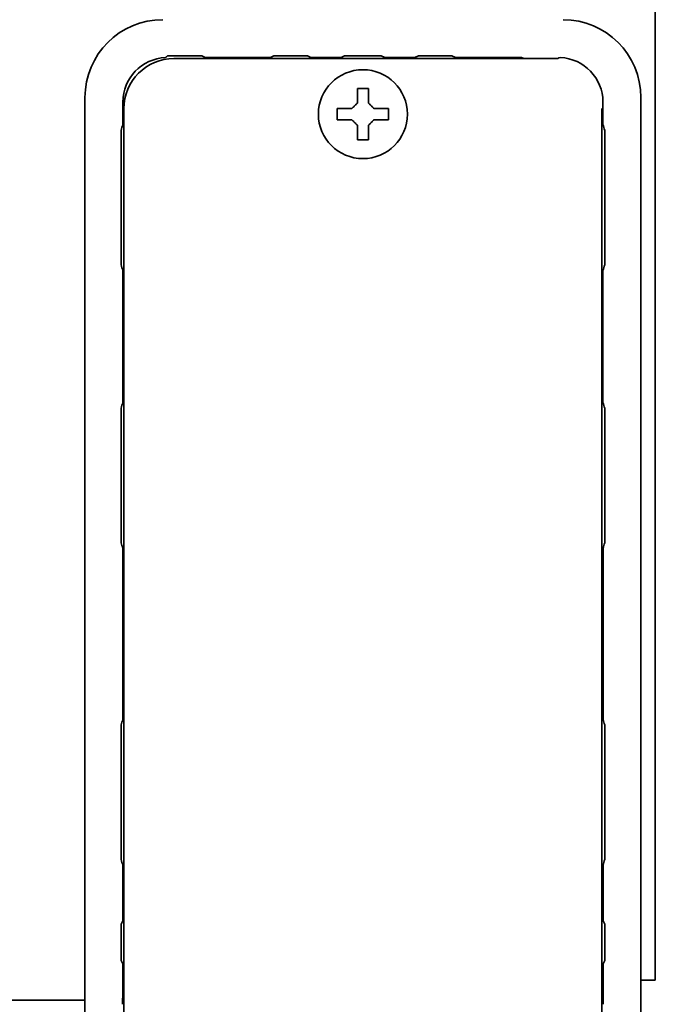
# Model space of a CAD drawing. Extents: x 3940905 to 4145695, y 925352 to 1109797.
# Tile 366 of 656: x 3983728 to 3983785, y 1101371 to 1101460. Entities that reach past the tile are written whole.
import ezdxf

# ---------------------------------------------------------------- set-up
doc = ezdxf.new("R2010")
doc.units = 0
doc.header["$LTSCALE"] = 750
doc.header["$MEASUREMENT"] = 0
doc.layers.add('CKD Equipments', color=252, linetype='CONTINUOUS', lineweight=0)

msp = doc.modelspace()

# ---------------------------------------------------------------- linework, layer by layer
at = {"layer": 'CKD Equipments', "color": 7, "linetype": 'Continuous', "lineweight": 35}
for p, q in [((3983785.207, 1102023.016, 1431.4), (3983785.207, 1101373.616, 1431.4)), ((3983741.907, 1101456.516, 1431.4), (3983776.431, 1101456.516, 1431.4)), ((3983742.262, 1101456.766, 1431.4), (3983743.553, 1101456.766, 1431.4)), ((3983744.713, 1101456.614, 1431.4), (3983744.416, 1101456.762, 1431.4)), ((3983750.602, 1101456.614, 1431.4), (3983744.713, 1101456.614, 1431.4)), ((3983750.899, 1101456.762, 1431.4), (3983750.602, 1101456.614, 1431.4)), ((3983751.762, 1101456.766, 1431.4), (3983753.053, 1101456.766, 1431.4)), ((3983754.222, 1101456.609, 1431.4), (3983753.916, 1101456.762, 1431.4)), ((3983756.943, 1101456.609, 1431.4), (3983754.222, 1101456.609, 1431.4)), ((3983757.25, 1101456.763, 1431.4), (3983756.943, 1101456.609, 1431.4)), ((3983757.941, 1101456.766, 1431.4), (3983759.873, 1101456.766, 1431.4)), ((3983760.872, 1101456.609, 1431.4), (3983760.564, 1101456.763, 1431.4)), ((3983763.593, 1101456.609, 1431.4), (3983760.872, 1101456.609, 1431.4)), ((3983763.899, 1101456.762, 1431.4), (3983763.593, 1101456.609, 1431.4)), ((3983764.762, 1101456.766, 1431.4), (3983766.053, 1101456.766, 1431.4)), ((3983767.222, 1101456.609, 1431.4), (3983766.916, 1101456.762, 1431.4)), ((3983773.093, 1101456.609, 1431.4), (3983767.222, 1101456.609, 1431.4)), ((3983733.907, 1101372.845, 1431.4), (3983733.907, 1101453.019, 1431.4)), ((3983737.314, 1101452.609, 1431.4), (3983737.314, 1101450.582, 1431.4)), ((3983780.5, 1101450.581, 1431.4), (3983780.5, 1101452.609, 1431.4)), ((3983783.907, 1101372.845, 1431.4), (3983783.907, 1101453.017, 1431.4)), ((3983737.407, 1101313.016, 1431.4), (3983737.407, 1101452.017, 1431.4)), ((3983756.607, 1101452.016, 1431.4), (3983756.607, 1101451.516, 1431.4)), ((3983761.207, 1101451.516, 1431.4), (3983761.207, 1101452.016, 1431.4)), ((3983780.407, 1101452.017, 1431.4), (3983780.407, 1101313.016, 1431.4)), ((3983756.607, 1101451.516, 1431.4), (3983756.607, 1101451.016, 1431.4)), ((3983761.207, 1101451.016, 1431.4), (3983761.207, 1101451.516, 1431.4)), ((3983737.157, 1101445.271, 1431.4), (3983737.157, 1101449.199, 1431.4)), ((3983780.657, 1101449.198, 1431.4), (3983780.657, 1101445.271, 1431.4)), ((3983737.157, 1101438.834, 1431.4), (3983737.157, 1101442.762, 1431.4)), ((3983780.657, 1101442.762, 1431.4), (3983780.657, 1101438.833, 1431.4)), ((3983737.314, 1101437.452, 1431.4), (3983737.314, 1101425.582, 1431.4)), ((3983780.5, 1101425.581, 1431.4), (3983780.5, 1101437.451, 1431.4)), ((3983737.157, 1101419.016, 1431.4), (3983737.157, 1101424.199, 1431.4)), ((3983780.657, 1101424.198, 1431.4), (3983780.657, 1101419.016, 1431.4)), ((3983737.157, 1101413.829, 1431.4), (3983737.157, 1101419.016, 1431.4)), ((3983780.657, 1101419.016, 1431.4), (3983780.657, 1101413.829, 1431.4)), ((3983737.31, 1101412.459, 1431.4), (3983737.31, 1101397.074, 1431.4)), ((3983780.505, 1101397.074, 1431.4), (3983780.505, 1101412.459, 1431.4)), ((3983737.157, 1101390.516, 1431.4), (3983737.157, 1101395.704, 1431.4)), ((3983780.657, 1101395.704, 1431.4), (3983780.657, 1101390.516, 1431.4)), ((3983737.157, 1101385.329, 1431.4), (3983737.157, 1101390.516, 1431.4)), ((3983780.657, 1101390.516, 1431.4), (3983780.657, 1101385.329, 1431.4)), ((3983737.31, 1101383.959, 1431.4), (3983737.31, 1101378.947, 1431.4)), ((3983780.505, 1101378.947, 1431.4), (3983780.505, 1101383.959, 1431.4)), ((3983737.31, 1101378.947, 1431.4), (3983737.162, 1101378.65, 1431.4)), ((3983780.653, 1101378.65, 1431.4), (3983780.505, 1101378.947, 1431.4)), ((3983737.157, 1101376.246, 1431.4), (3983737.157, 1101377.787, 1431.4)), ((3983780.657, 1101377.787, 1431.4), (3983780.657, 1101376.246, 1431.4)), ((3983737.162, 1101375.383, 1431.4), (3983737.31, 1101375.086, 1431.4)), ((3983780.505, 1101375.086, 1431.4), (3983780.653, 1101375.383, 1431.4)), ((3983733.907, 1101372.845, 1431.4), (3983733.907, 1101368.88, 1431.4)), ((3983785.207, 1101373.616, 1431.4), (3983783.907, 1101373.616, 1431.4)), ((3983783.907, 1101368.88, 1431.4), (3983783.907, 1101372.845, 1431.4)), ((3983036.407, 1101371.816, 1431.4), (3983733.899, 1101371.816, 1431.4))]:
    msp.add_line(p, q, dxfattribs=at)
msp.add_circle((3983758.907, 1101451.516, 1431.4), 4, dxfattribs=at)
at = {"layer": 'CKD Equipments', "color": 7, "linetype": 'Continuous', "lineweight": 35, "extrusion": (0, 0, -1)}
for centre, major_axis, ratio, start_param, end_param in [((3983740.91, 1101453.014, 1431.4), (-4.953, 4.953), 0.999391, 5.498168, 7.068203), ((3983776.905, 1101453.014, 1431.4), (4.953, 4.953), 0.999391, 5.498168, 7.068203), ((3983776.722, 1101456.109, 1431.4), (-0.447, 0.224), 0.99981, 0.487624, 0.991462), ((3983737.262, 1101375.33, 1431.4), (0, 5.5), 0.008727, 1.615202, 2.356194), ((3983780.553, 1101375.33, 1431.4), (0, 5.5), 0.008727, 3.926991, 4.667983)]:
    msp.add_ellipse(centre, major_axis=major_axis, ratio=ratio, start_param=start_param, end_param=end_param, dxfattribs=at)
at = {"layer": 'CKD Equipments', "color": 7, "linetype": 'Continuous', "lineweight": 35, "extrusion": (-5.91646e-31, -1.17146e-15, -1)}
msp.add_ellipse((3983741.315, 1101452.609, 1431.4), major_axis=(-2.829, 2.829), ratio=0.999924, start_param=5.497825, end_param=7.02768, dxfattribs=at)
at = {"layer": 'CKD Equipments', "color": 7, "linetype": 'Continuous', "lineweight": 35, "extrusion": (-8.87469e-31, -1.17146e-15, -1)}
msp.add_ellipse((3983741.908, 1101452.016, 1431.4), major_axis=(-3.183, 3.183), ratio=0.999695, start_param=5.497939, end_param=7.068431, dxfattribs=at)
at = {"layer": 'CKD Equipments', "color": 7, "linetype": 'Continuous', "lineweight": 35, "extrusion": (0, -1.17146e-15, -1)}
msp.add_ellipse((3983773.093, 1101456.109, 1431.4), major_axis=(-0.447, -0.224), ratio=0.99981, start_param=2.03449, end_param=2.653989, dxfattribs=at)
at = {"layer": 'CKD Equipments', "color": 7, "linetype": 'Continuous', "lineweight": 35, "extrusion": (1.18329e-30, -1.17146e-15, -1)}
msp.add_ellipse((3983776.5, 1101452.609, 1431.4), major_axis=(2.829, 2.829), ratio=0.999924, start_param=5.538691, end_param=7.068545, dxfattribs=at)
at = {"layer": 'CKD Equipments', "color": 7, "linetype": 'Continuous', "lineweight": 35}
for points in [[(3983741.151, 1101456.606, 1431.4), (3983741.161, 1101456.615, 1431.4), (3983741.181, 1101456.633, 1431.4), (3983741.211, 1101456.658, 1431.4), (3983741.231, 1101456.675, 1431.4), (3983741.241, 1101456.683, 1431.4)], [(3983741.241, 1101456.684, 1431.4), (3983741.274, 1101456.71, 1431.4), (3983741.306, 1101456.737, 1431.4), (3983741.339, 1101456.764, 1431.4)], [(3983741.241, 1101456.683, 1431.4), (3983741.241, 1101456.683, 1431.4), (3983741.241, 1101456.683, 1431.4), (3983741.241, 1101456.684, 1431.4)], [(3983742.009, 1101456.766, 1431.4), (3983741.786, 1101456.765, 1431.4), (3983741.562, 1101456.765, 1431.4), (3983741.339, 1101456.764, 1431.4)], [(3983742.012, 1101456.766, 1431.4), (3983742.011, 1101456.766, 1431.4), (3983742.01, 1101456.766, 1431.4), (3983742.009, 1101456.766, 1431.4)], [(3983759.407, 1101453.816, 1431.4), (3983759.241, 1101453.816, 1431.4), (3983758.907, 1101453.816, 1431.4), (3983758.574, 1101453.816, 1431.4), (3983758.407, 1101453.816, 1431.4)], [(3983759.407, 1101452.516, 1431.4), (3983759.407, 1101452.571, 1431.4), (3983759.407, 1101452.679, 1431.4), (3983759.407, 1101452.84, 1431.4), (3983759.407, 1101452.999, 1431.4), (3983759.407, 1101453.155, 1431.4), (3983759.407, 1101453.306, 1431.4), (3983759.407, 1101453.463, 1431.4), (3983759.407, 1101453.629, 1431.4), (3983759.407, 1101453.752, 1431.4), (3983759.407, 1101453.816, 1431.4)], [(3983757.907, 1101452.016, 1431.4), (3983757.853, 1101452.016, 1431.4), (3983757.745, 1101452.016, 1431.4), (3983757.583, 1101452.016, 1431.4), (3983757.425, 1101452.016, 1431.4), (3983757.269, 1101452.016, 1431.4), (3983757.117, 1101452.016, 1431.4), (3983756.961, 1101452.016, 1431.4), (3983756.795, 1101452.016, 1431.4), (3983756.671, 1101452.016, 1431.4), (3983756.607, 1101452.016, 1431.4)], [(3983758.407, 1101452.516, 1431.4), (3983758.381, 1101452.49, 1431.4), (3983758.33, 1101452.439, 1431.4), (3983758.256, 1101452.365, 1431.4), (3983758.185, 1101452.294, 1431.4), (3983758.115, 1101452.224, 1431.4), (3983758.045, 1101452.154, 1431.4), (3983757.976, 1101452.085, 1431.4), (3983757.93, 1101452.039, 1431.4), (3983757.907, 1101452.016, 1431.4)], [(3983759.907, 1101452.016, 1431.4), (3983759.884, 1101452.04, 1431.4), (3983759.836, 1101452.088, 1431.4), (3983759.765, 1101452.159, 1431.4), (3983759.693, 1101452.23, 1431.4), (3983759.622, 1101452.302, 1431.4), (3983759.55, 1101452.373, 1431.4), (3983759.479, 1101452.445, 1431.4), (3983759.431, 1101452.493, 1431.4), (3983759.407, 1101452.516, 1431.4)], [(3983757.907, 1101451.016, 1431.4), (3983757.931, 1101450.993, 1431.4), (3983757.979, 1101450.945, 1431.4), (3983758.05, 1101450.874, 1431.4), (3983758.121, 1101450.802, 1431.4), (3983758.193, 1101450.731, 1431.4), (3983758.264, 1101450.659, 1431.4), (3983758.336, 1101450.588, 1431.4), (3983758.384, 1101450.54, 1431.4), (3983758.407, 1101450.516, 1431.4)], [(3983759.407, 1101450.516, 1431.4), (3983759.433, 1101450.542, 1431.4), (3983759.485, 1101450.594, 1431.4), (3983759.558, 1101450.667, 1431.4), (3983759.63, 1101450.739, 1431.4), (3983759.7, 1101450.809, 1431.4), (3983759.77, 1101450.879, 1431.4), (3983759.838, 1101450.947, 1431.4), (3983759.884, 1101450.993, 1431.4), (3983759.907, 1101451.016, 1431.4)], [(3983759.907, 1101451.016, 1431.4), (3983759.962, 1101451.016, 1431.4), (3983760.07, 1101451.016, 1431.4), (3983760.231, 1101451.016, 1431.4), (3983760.39, 1101451.016, 1431.4), (3983760.546, 1101451.016, 1431.4), (3983760.697, 1101451.016, 1431.4), (3983760.854, 1101451.016, 1431.4), (3983761.02, 1101451.016, 1431.4), (3983761.143, 1101451.016, 1431.4), (3983761.207, 1101451.016, 1431.4)], [(3983737.314, 1101450.582, 1431.4), (3983737.264, 1101450.414, 1431.4), (3983737.213, 1101450.241, 1431.4), (3983737.162, 1101450.062, 1431.4)], [(3983758.407, 1101450.516, 1431.4), (3983758.407, 1101450.462, 1431.4), (3983758.407, 1101450.354, 1431.4), (3983758.407, 1101450.192, 1431.4), (3983758.407, 1101450.034, 1431.4), (3983758.407, 1101449.878, 1431.4), (3983758.407, 1101449.726, 1431.4), (3983758.407, 1101449.57, 1431.4), (3983758.407, 1101449.404, 1431.4), (3983758.407, 1101449.28, 1431.4), (3983758.407, 1101449.216, 1431.4)], [(3983780.653, 1101450.06, 1431.4), (3983780.602, 1101450.239, 1431.4), (3983780.551, 1101450.412, 1431.4), (3983780.5, 1101450.581, 1431.4)], [(3983758.407, 1101449.216, 1431.4), (3983758.574, 1101449.216, 1431.4), (3983758.907, 1101449.216, 1431.4), (3983759.241, 1101449.216, 1431.4), (3983759.407, 1101449.216, 1431.4)], [(3983737.162, 1101437.973, 1431.4), (3983737.213, 1101437.794, 1431.4), (3983737.264, 1101437.62, 1431.4), (3983737.314, 1101437.452, 1431.4)], [(3983780.5, 1101437.451, 1431.4), (3983780.551, 1101437.619, 1431.4), (3983780.602, 1101437.792, 1431.4), (3983780.653, 1101437.971, 1431.4)], [(3983737.314, 1101425.582, 1431.4), (3983737.264, 1101425.414, 1431.4), (3983737.213, 1101425.241, 1431.4), (3983737.162, 1101425.062, 1431.4)], [(3983780.653, 1101425.06, 1431.4), (3983780.602, 1101425.239, 1431.4), (3983780.551, 1101425.412, 1431.4), (3983780.5, 1101425.581, 1431.4)], [(3983737.162, 1101412.965, 1431.4), (3983737.211, 1101412.791, 1431.4), (3983737.261, 1101412.623, 1431.4), (3983737.31, 1101412.459, 1431.4)], [(3983780.505, 1101412.459, 1431.4), (3983780.554, 1101412.623, 1431.4), (3983780.604, 1101412.791, 1431.4), (3983780.653, 1101412.965, 1431.4)], [(3983737.31, 1101397.074, 1431.4), (3983737.261, 1101396.91, 1431.4), (3983737.211, 1101396.742, 1431.4), (3983737.162, 1101396.568, 1431.4)], [(3983780.653, 1101396.568, 1431.4), (3983780.604, 1101396.742, 1431.4), (3983780.554, 1101396.91, 1431.4), (3983780.505, 1101397.074, 1431.4)], [(3983737.162, 1101384.465, 1431.4), (3983737.211, 1101384.291, 1431.4), (3983737.261, 1101384.123, 1431.4), (3983737.31, 1101383.959, 1431.4)], [(3983780.505, 1101383.959, 1431.4), (3983780.554, 1101384.123, 1431.4), (3983780.604, 1101384.291, 1431.4), (3983780.653, 1101384.465, 1431.4)]]:
    msp.add_open_spline(points, degree=3, dxfattribs=at)
for points, knots in [([(3983742.262, 1101456.766, 1431.4), (3983742.219, 1101456.766, 1431.4), (3983742.177, 1101456.766, 1431.4), (3983742.093, 1101456.766, 1431.4), (3983742.053, 1101456.766, 1431.4), (3983742.012, 1101456.766, 1431.4)], [0, 0, 0, 0, 0.50182, 0.50182, 1, 1, 1, 1]), ([(3983744.416, 1101456.762, 1431.4), (3983744.409, 1101456.762, 1431.4), (3983744.401, 1101456.762, 1431.4), (3983744.386, 1101456.762, 1431.4), (3983744.363, 1101456.763, 1431.4), (3983744.31, 1101456.763, 1431.4), (3983744.263, 1101456.763, 1431.4), (3983744.2, 1101456.764, 1431.4), (3983744.168, 1101456.764, 1431.4), (3983744.117, 1101456.764, 1431.4), (3983744.1, 1101456.765, 1431.4), (3983744.066, 1101456.765, 1431.4), (3983744.048, 1101456.765, 1431.4), (3983743.995, 1101456.765, 1431.4), (3983743.959, 1101456.765, 1431.4), (3983743.883, 1101456.766, 1431.4), (3983743.844, 1101456.766, 1431.4), (3983743.763, 1101456.766, 1431.4), (3983743.722, 1101456.766, 1431.4), (3983743.638, 1101456.766, 1431.4), (3983743.596, 1101456.766, 1431.4), (3983743.553, 1101456.766, 1431.4)], [0, 0, 0, 0, 0.03125, 0.03125, 0.0625, 0.125, 0.25, 0.25, 0.375, 0.375, 0.4375, 0.4375, 0.5, 0.5, 0.625, 0.625, 0.75, 0.75, 0.875, 0.875, 1, 1, 1, 1]), ([(3983751.762, 1101456.766, 1431.4), (3983751.719, 1101456.766, 1431.4), (3983751.677, 1101456.766, 1431.4), (3983751.593, 1101456.766, 1431.4), (3983751.552, 1101456.766, 1431.4), (3983751.471, 1101456.766, 1431.4), (3983751.432, 1101456.766, 1431.4), (3983751.356, 1101456.765, 1431.4), (3983751.32, 1101456.765, 1431.4), (3983751.266, 1101456.765, 1431.4), (3983751.249, 1101456.765, 1431.4), (3983751.214, 1101456.765, 1431.4), (3983751.197, 1101456.764, 1431.4), (3983751.147, 1101456.764, 1431.4), (3983751.115, 1101456.764, 1431.4), (3983751.051, 1101456.763, 1431.4), (3983751.005, 1101456.763, 1431.4), (3983750.952, 1101456.763, 1431.4), (3983750.929, 1101456.762, 1431.4), (3983750.914, 1101456.762, 1431.4), (3983750.906, 1101456.762, 1431.4), (3983750.899, 1101456.762, 1431.4)], [0, 0, 0, 0, 0.125, 0.125, 0.25, 0.25, 0.375, 0.375, 0.5, 0.5, 0.5625, 0.5625, 0.625, 0.625, 0.75, 0.75, 0.875, 0.9375, 0.96875, 0.96875, 1, 1, 1, 1]), ([(3983753.916, 1101456.762, 1431.4), (3983753.909, 1101456.762, 1431.4), (3983753.901, 1101456.762, 1431.4), (3983753.886, 1101456.762, 1431.4), (3983753.863, 1101456.763, 1431.4), (3983753.81, 1101456.763, 1431.4), (3983753.763, 1101456.763, 1431.4), (3983753.7, 1101456.764, 1431.4), (3983753.668, 1101456.764, 1431.4), (3983753.617, 1101456.764, 1431.4), (3983753.6, 1101456.765, 1431.4), (3983753.566, 1101456.765, 1431.4), (3983753.548, 1101456.765, 1431.4), (3983753.495, 1101456.765, 1431.4), (3983753.459, 1101456.765, 1431.4), (3983753.383, 1101456.766, 1431.4), (3983753.344, 1101456.766, 1431.4), (3983753.263, 1101456.766, 1431.4), (3983753.222, 1101456.766, 1431.4), (3983753.138, 1101456.766, 1431.4), (3983753.096, 1101456.766, 1431.4), (3983753.053, 1101456.766, 1431.4)], [0, 0, 0, 0, 0.03125, 0.03125, 0.0625, 0.125, 0.25, 0.25, 0.375, 0.375, 0.4375, 0.4375, 0.5, 0.5, 0.625, 0.625, 0.75, 0.75, 0.875, 0.875, 1, 1, 1, 1]), ([(3983757.941, 1101456.766, 1431.4), (3983757.907, 1101456.766, 1431.4), (3983757.873, 1101456.766, 1431.4), (3983757.806, 1101456.766, 1431.4), (3983757.773, 1101456.766, 1431.4), (3983757.708, 1101456.766, 1431.4), (3983757.677, 1101456.766, 1431.4), (3983757.616, 1101456.766, 1431.4), (3983757.587, 1101456.765, 1431.4), (3983757.545, 1101456.765, 1431.4), (3983757.531, 1101456.765, 1431.4), (3983757.503, 1101456.765, 1431.4), (3983757.489, 1101456.765, 1431.4), (3983757.449, 1101456.765, 1431.4), (3983757.423, 1101456.764, 1431.4), (3983757.373, 1101456.764, 1431.4), (3983757.335, 1101456.764, 1431.4), (3983757.299, 1101456.763, 1431.4), (3983757.275, 1101456.763, 1431.4), (3983757.262, 1101456.763, 1431.4), (3983757.25, 1101456.763, 1431.4)], [0, 0, 0, 0, 0.125, 0.125, 0.25, 0.25, 0.375, 0.375, 0.5, 0.5, 0.5625, 0.5625, 0.625, 0.625, 0.75, 0.75, 0.875, 0.9375, 0.9375, 1, 1, 1, 1]), ([(3983760.564, 1101456.763, 1431.4), (3983760.552, 1101456.763, 1431.4), (3983760.54, 1101456.763, 1431.4), (3983760.516, 1101456.763, 1431.4), (3983760.479, 1101456.764, 1431.4), (3983760.442, 1101456.764, 1431.4), (3983760.392, 1101456.764, 1431.4), (3983760.366, 1101456.765, 1431.4), (3983760.325, 1101456.765, 1431.4), (3983760.312, 1101456.765, 1431.4), (3983760.284, 1101456.765, 1431.4), (3983760.27, 1101456.765, 1431.4), (3983760.228, 1101456.765, 1431.4), (3983760.198, 1101456.766, 1431.4), (3983760.138, 1101456.766, 1431.4), (3983760.107, 1101456.766, 1431.4), (3983760.042, 1101456.766, 1431.4), (3983760.009, 1101456.766, 1431.4), (3983759.942, 1101456.766, 1431.4), (3983759.908, 1101456.766, 1431.4), (3983759.873, 1101456.766, 1431.4)], [0, 0, 0, 0, 0.0625, 0.0625, 0.125, 0.25, 0.25, 0.375, 0.375, 0.4375, 0.4375, 0.5, 0.5, 0.625, 0.625, 0.75, 0.75, 0.875, 0.875, 1, 1, 1, 1]), ([(3983764.762, 1101456.766, 1431.4), (3983764.719, 1101456.766, 1431.4), (3983764.677, 1101456.766, 1431.4), (3983764.593, 1101456.766, 1431.4), (3983764.552, 1101456.766, 1431.4), (3983764.471, 1101456.766, 1431.4), (3983764.432, 1101456.766, 1431.4), (3983764.356, 1101456.765, 1431.4), (3983764.32, 1101456.765, 1431.4), (3983764.266, 1101456.765, 1431.4), (3983764.249, 1101456.765, 1431.4), (3983764.214, 1101456.765, 1431.4), (3983764.197, 1101456.764, 1431.4), (3983764.147, 1101456.764, 1431.4), (3983764.115, 1101456.764, 1431.4), (3983764.051, 1101456.763, 1431.4), (3983764.005, 1101456.763, 1431.4), (3983763.952, 1101456.763, 1431.4), (3983763.929, 1101456.762, 1431.4), (3983763.914, 1101456.762, 1431.4), (3983763.906, 1101456.762, 1431.4), (3983763.899, 1101456.762, 1431.4)], [0, 0, 0, 0, 0.125, 0.125, 0.25, 0.25, 0.375, 0.375, 0.5, 0.5, 0.5625, 0.5625, 0.625, 0.625, 0.75, 0.75, 0.875, 0.9375, 0.96875, 0.96875, 1, 1, 1, 1]), ([(3983766.916, 1101456.762, 1431.4), (3983766.909, 1101456.762, 1431.4), (3983766.901, 1101456.762, 1431.4), (3983766.886, 1101456.762, 1431.4), (3983766.863, 1101456.763, 1431.4), (3983766.81, 1101456.763, 1431.4), (3983766.763, 1101456.763, 1431.4), (3983766.7, 1101456.764, 1431.4), (3983766.668, 1101456.764, 1431.4), (3983766.617, 1101456.764, 1431.4), (3983766.6, 1101456.765, 1431.4), (3983766.566, 1101456.765, 1431.4), (3983766.548, 1101456.765, 1431.4), (3983766.495, 1101456.765, 1431.4), (3983766.459, 1101456.765, 1431.4), (3983766.383, 1101456.766, 1431.4), (3983766.344, 1101456.766, 1431.4), (3983766.263, 1101456.766, 1431.4), (3983766.222, 1101456.766, 1431.4), (3983766.138, 1101456.766, 1431.4), (3983766.096, 1101456.766, 1431.4), (3983766.053, 1101456.766, 1431.4)], [0, 0, 0, 0, 0.03125, 0.03125, 0.0625, 0.125, 0.25, 0.25, 0.375, 0.375, 0.4375, 0.4375, 0.5, 0.5, 0.625, 0.625, 0.75, 0.75, 0.875, 0.875, 1, 1, 1, 1]), ([(3983758.407, 1101453.816, 1431.4), (3983758.407, 1101453.614, 1431.4), (3983758.407, 1101453.404, 1431.4), (3983758.407, 1101453.079, 1431.4), (3983758.407, 1101452.969, 1431.4), (3983758.407, 1101452.745, 1431.4), (3983758.407, 1101452.632, 1431.4), (3983758.407, 1101452.516, 1431.4)], [0, 0, 0, 0, 0.5, 0.5, 0.75, 0.75, 1, 1, 1, 1]), ([(3983761.207, 1101452.016, 1431.4), (3983761.005, 1101452.016, 1431.4), (3983760.795, 1101452.016, 1431.4), (3983760.47, 1101452.016, 1431.4), (3983760.36, 1101452.016, 1431.4), (3983760.136, 1101452.016, 1431.4), (3983760.023, 1101452.016, 1431.4), (3983759.907, 1101452.016, 1431.4)], [0, 0, 0, 0, 0.5, 0.5, 0.75, 0.75, 1, 1, 1, 1]), ([(3983756.607, 1101451.016, 1431.4), (3983756.81, 1101451.016, 1431.4), (3983757.02, 1101451.016, 1431.4), (3983757.345, 1101451.016, 1431.4), (3983757.455, 1101451.016, 1431.4), (3983757.679, 1101451.016, 1431.4), (3983757.792, 1101451.016, 1431.4), (3983757.907, 1101451.016, 1431.4)], [0, 0, 0, 0, 0.5, 0.5, 0.75, 0.75, 1, 1, 1, 1]), ([(3983737.162, 1101450.062, 1431.4), (3983737.162, 1101450.054, 1431.4), (3983737.162, 1101450.047, 1431.4), (3983737.161, 1101450.031, 1431.4), (3983737.161, 1101450.009, 1431.4), (3983737.161, 1101449.956, 1431.4), (3983737.16, 1101449.909, 1431.4), (3983737.16, 1101449.846, 1431.4), (3983737.16, 1101449.814, 1431.4), (3983737.159, 1101449.764, 1431.4), (3983737.159, 1101449.747, 1431.4), (3983737.159, 1101449.712, 1431.4), (3983737.159, 1101449.695, 1431.4), (3983737.159, 1101449.641, 1431.4), (3983737.158, 1101449.605, 1431.4), (3983737.158, 1101449.53, 1431.4), (3983737.158, 1101449.491, 1431.4), (3983737.158, 1101449.41, 1431.4), (3983737.158, 1101449.368, 1431.4), (3983737.157, 1101449.285, 1431.4), (3983737.157, 1101449.243, 1431.4), (3983737.157, 1101449.199, 1431.4)], [0, 0, 0, 0, 0.03125, 0.03125, 0.0625, 0.125, 0.25, 0.25, 0.375, 0.375, 0.4375, 0.4375, 0.5, 0.5, 0.625, 0.625, 0.75, 0.75, 0.875, 0.875, 1, 1, 1, 1]), ([(3983759.407, 1101449.216, 1431.4), (3983759.407, 1101449.419, 1431.4), (3983759.407, 1101449.629, 1431.4), (3983759.407, 1101449.954, 1431.4), (3983759.407, 1101450.064, 1431.4), (3983759.407, 1101450.288, 1431.4), (3983759.407, 1101450.401, 1431.4), (3983759.407, 1101450.516, 1431.4)], [0, 0, 0, 0, 0.5, 0.5, 0.75, 0.75, 1, 1, 1, 1]), ([(3983780.657, 1101449.198, 1431.4), (3983780.657, 1101449.242, 1431.4), (3983780.657, 1101449.284, 1431.4), (3983780.657, 1101449.367, 1431.4), (3983780.657, 1101449.408, 1431.4), (3983780.657, 1101449.489, 1431.4), (3983780.657, 1101449.528, 1431.4), (3983780.656, 1101449.604, 1431.4), (3983780.656, 1101449.64, 1431.4), (3983780.656, 1101449.693, 1431.4), (3983780.656, 1101449.711, 1431.4), (3983780.656, 1101449.745, 1431.4), (3983780.655, 1101449.762, 1431.4), (3983780.655, 1101449.812, 1431.4), (3983780.655, 1101449.845, 1431.4), (3983780.654, 1101449.908, 1431.4), (3983780.654, 1101449.954, 1431.4), (3983780.654, 1101450.007, 1431.4), (3983780.653, 1101450.03, 1431.4), (3983780.653, 1101450.045, 1431.4), (3983780.653, 1101450.053, 1431.4), (3983780.653, 1101450.06, 1431.4)], [0, 0, 0, 0, 0.125, 0.125, 0.25, 0.25, 0.375, 0.375, 0.5, 0.5, 0.5625, 0.5625, 0.625, 0.625, 0.75, 0.75, 0.875, 0.9375, 0.96875, 0.96875, 1, 1, 1, 1]), ([(3983737.157, 1101445.271, 1431.4), (3983737.157, 1101445.166, 1431.4), (3983737.157, 1101444.957, 1431.4), (3983737.157, 1101444.748, 1431.4), (3983737.158, 1101444.539, 1431.4), (3983737.158, 1101444.435, 1431.4), (3983737.158, 1101444.226, 1431.4), (3983737.158, 1101444.121, 1431.4), (3983737.158, 1101443.912, 1431.4), (3983737.158, 1101443.807, 1431.4), (3983737.158, 1101443.598, 1431.4), (3983737.158, 1101443.494, 1431.4), (3983737.157, 1101443.285, 1431.4), (3983737.157, 1101443.075, 1431.4), (3983737.157, 1101442.866, 1431.4), (3983737.157, 1101442.762, 1431.4)], [0, 0, 0, 0, 0.125, 0.25, 0.25, 0.375, 0.375, 0.5, 0.5, 0.625, 0.625, 0.75, 0.75, 0.875, 1, 1, 1, 1]), ([(3983780.657, 1101442.762, 1431.4), (3983780.657, 1101442.866, 1431.4), (3983780.657, 1101443.075, 1431.4), (3983780.657, 1101443.285, 1431.4), (3983780.657, 1101443.494, 1431.4), (3983780.657, 1101443.598, 1431.4), (3983780.657, 1101443.807, 1431.4), (3983780.657, 1101443.912, 1431.4), (3983780.657, 1101444.121, 1431.4), (3983780.657, 1101444.226, 1431.4), (3983780.657, 1101444.435, 1431.4), (3983780.657, 1101444.539, 1431.4), (3983780.657, 1101444.748, 1431.4), (3983780.657, 1101444.957, 1431.4), (3983780.657, 1101445.166, 1431.4), (3983780.657, 1101445.271, 1431.4)], [0, 0, 0, 0, 0.125, 0.25, 0.25, 0.375, 0.375, 0.5, 0.5, 0.625, 0.625, 0.75, 0.75, 0.875, 1, 1, 1, 1]), ([(3983737.157, 1101438.834, 1431.4), (3983737.157, 1101438.791, 1431.4), (3983737.157, 1101438.749, 1431.4), (3983737.158, 1101438.666, 1431.4), (3983737.158, 1101438.624, 1431.4), (3983737.158, 1101438.543, 1431.4), (3983737.158, 1101438.504, 1431.4), (3983737.158, 1101438.429, 1431.4), (3983737.159, 1101438.393, 1431.4), (3983737.159, 1101438.339, 1431.4), (3983737.159, 1101438.322, 1431.4), (3983737.159, 1101438.288, 1431.4), (3983737.159, 1101438.271, 1431.4), (3983737.16, 1101438.22, 1431.4), (3983737.16, 1101438.188, 1431.4), (3983737.16, 1101438.125, 1431.4), (3983737.161, 1101438.078, 1431.4), (3983737.161, 1101438.025, 1431.4), (3983737.161, 1101438.003, 1431.4), (3983737.162, 1101437.988, 1431.4), (3983737.162, 1101437.98, 1431.4), (3983737.162, 1101437.973, 1431.4)], [0, 0, 0, 0, 0.125, 0.125, 0.25, 0.25, 0.375, 0.375, 0.5, 0.5, 0.5625, 0.5625, 0.625, 0.625, 0.75, 0.75, 0.875, 0.9375, 0.96875, 0.96875, 1, 1, 1, 1]), ([(3983780.653, 1101437.971, 1431.4), (3983780.653, 1101437.979, 1431.4), (3983780.653, 1101437.986, 1431.4), (3983780.653, 1101438.001, 1431.4), (3983780.654, 1101438.024, 1431.4), (3983780.654, 1101438.077, 1431.4), (3983780.654, 1101438.124, 1431.4), (3983780.655, 1101438.187, 1431.4), (3983780.655, 1101438.219, 1431.4), (3983780.655, 1101438.269, 1431.4), (3983780.656, 1101438.286, 1431.4), (3983780.656, 1101438.321, 1431.4), (3983780.656, 1101438.338, 1431.4), (3983780.656, 1101438.391, 1431.4), (3983780.656, 1101438.428, 1431.4), (3983780.657, 1101438.503, 1431.4), (3983780.657, 1101438.542, 1431.4), (3983780.657, 1101438.623, 1431.4), (3983780.657, 1101438.664, 1431.4), (3983780.657, 1101438.748, 1431.4), (3983780.657, 1101438.79, 1431.4), (3983780.657, 1101438.833, 1431.4)], [0, 0, 0, 0, 0.03125, 0.03125, 0.0625, 0.125, 0.25, 0.25, 0.375, 0.375, 0.4375, 0.4375, 0.5, 0.5, 0.625, 0.625, 0.75, 0.75, 0.875, 0.875, 1, 1, 1, 1]), ([(3983737.162, 1101425.062, 1431.4), (3983737.162, 1101425.054, 1431.4), (3983737.162, 1101425.047, 1431.4), (3983737.161, 1101425.031, 1431.4), (3983737.161, 1101425.009, 1431.4), (3983737.161, 1101424.956, 1431.4), (3983737.16, 1101424.909, 1431.4), (3983737.16, 1101424.846, 1431.4), (3983737.16, 1101424.814, 1431.4), (3983737.159, 1101424.764, 1431.4), (3983737.159, 1101424.747, 1431.4), (3983737.159, 1101424.712, 1431.4), (3983737.159, 1101424.695, 1431.4), (3983737.159, 1101424.641, 1431.4), (3983737.158, 1101424.605, 1431.4), (3983737.158, 1101424.53, 1431.4), (3983737.158, 1101424.491, 1431.4), (3983737.158, 1101424.41, 1431.4), (3983737.158, 1101424.368, 1431.4), (3983737.157, 1101424.285, 1431.4), (3983737.157, 1101424.243, 1431.4), (3983737.157, 1101424.199, 1431.4)], [0, 0, 0, 0, 0.03125, 0.03125, 0.0625, 0.125, 0.25, 0.25, 0.375, 0.375, 0.4375, 0.4375, 0.5, 0.5, 0.625, 0.625, 0.75, 0.75, 0.875, 0.875, 1, 1, 1, 1]), ([(3983780.657, 1101424.198, 1431.4), (3983780.657, 1101424.242, 1431.4), (3983780.657, 1101424.284, 1431.4), (3983780.657, 1101424.367, 1431.4), (3983780.657, 1101424.408, 1431.4), (3983780.657, 1101424.489, 1431.4), (3983780.657, 1101424.528, 1431.4), (3983780.656, 1101424.604, 1431.4), (3983780.656, 1101424.64, 1431.4), (3983780.656, 1101424.693, 1431.4), (3983780.656, 1101424.711, 1431.4), (3983780.656, 1101424.745, 1431.4), (3983780.655, 1101424.762, 1431.4), (3983780.655, 1101424.812, 1431.4), (3983780.655, 1101424.845, 1431.4), (3983780.654, 1101424.908, 1431.4), (3983780.654, 1101424.954, 1431.4), (3983780.654, 1101425.007, 1431.4), (3983780.653, 1101425.03, 1431.4), (3983780.653, 1101425.045, 1431.4), (3983780.653, 1101425.053, 1431.4), (3983780.653, 1101425.06, 1431.4)], [0, 0, 0, 0, 0.125, 0.125, 0.25, 0.25, 0.375, 0.375, 0.5, 0.5, 0.5625, 0.5625, 0.625, 0.625, 0.75, 0.75, 0.875, 0.9375, 0.96875, 0.96875, 1, 1, 1, 1]), ([(3983737.157, 1101413.829, 1431.4), (3983737.157, 1101413.785, 1431.4), (3983737.157, 1101413.743, 1431.4), (3983737.158, 1101413.659, 1431.4), (3983737.158, 1101413.618, 1431.4), (3983737.158, 1101413.537, 1431.4), (3983737.158, 1101413.498, 1431.4), (3983737.158, 1101413.423, 1431.4), (3983737.159, 1101413.386, 1431.4), (3983737.159, 1101413.333, 1431.4), (3983737.159, 1101413.315, 1431.4), (3983737.159, 1101413.281, 1431.4), (3983737.159, 1101413.264, 1431.4), (3983737.16, 1101413.213, 1431.4), (3983737.16, 1101413.181, 1431.4), (3983737.16, 1101413.118, 1431.4), (3983737.161, 1101413.071, 1431.4), (3983737.161, 1101413.018, 1431.4), (3983737.161, 1101412.995, 1431.4), (3983737.162, 1101412.98, 1431.4), (3983737.162, 1101412.972, 1431.4), (3983737.162, 1101412.965, 1431.4)], [0, 0, 0, 0, 0.125, 0.125, 0.25, 0.25, 0.375, 0.375, 0.5, 0.5, 0.5625, 0.5625, 0.625, 0.625, 0.75, 0.75, 0.875, 0.9375, 0.96875, 0.96875, 1, 1, 1, 1]), ([(3983780.653, 1101412.965, 1431.4), (3983780.653, 1101412.972, 1431.4), (3983780.653, 1101412.98, 1431.4), (3983780.653, 1101412.995, 1431.4), (3983780.654, 1101413.018, 1431.4), (3983780.654, 1101413.071, 1431.4), (3983780.654, 1101413.118, 1431.4), (3983780.655, 1101413.181, 1431.4), (3983780.655, 1101413.213, 1431.4), (3983780.655, 1101413.264, 1431.4), (3983780.656, 1101413.281, 1431.4), (3983780.656, 1101413.315, 1431.4), (3983780.656, 1101413.333, 1431.4), (3983780.656, 1101413.386, 1431.4), (3983780.656, 1101413.423, 1431.4), (3983780.657, 1101413.498, 1431.4), (3983780.657, 1101413.537, 1431.4), (3983780.657, 1101413.618, 1431.4), (3983780.657, 1101413.659, 1431.4), (3983780.657, 1101413.743, 1431.4), (3983780.657, 1101413.785, 1431.4), (3983780.657, 1101413.829, 1431.4)], [0, 0, 0, 0, 0.03125, 0.03125, 0.0625, 0.125, 0.25, 0.25, 0.375, 0.375, 0.4375, 0.4375, 0.5, 0.5, 0.625, 0.625, 0.75, 0.75, 0.875, 0.875, 1, 1, 1, 1]), ([(3983737.162, 1101396.568, 1431.4), (3983737.162, 1101396.56, 1431.4), (3983737.162, 1101396.553, 1431.4), (3983737.161, 1101396.538, 1431.4), (3983737.161, 1101396.515, 1431.4), (3983737.161, 1101396.462, 1431.4), (3983737.16, 1101396.415, 1431.4), (3983737.16, 1101396.352, 1431.4), (3983737.16, 1101396.319, 1431.4), (3983737.159, 1101396.269, 1431.4), (3983737.159, 1101396.252, 1431.4), (3983737.159, 1101396.218, 1431.4), (3983737.159, 1101396.2, 1431.4), (3983737.159, 1101396.147, 1431.4), (3983737.158, 1101396.11, 1431.4), (3983737.158, 1101396.035, 1431.4), (3983737.158, 1101395.996, 1431.4), (3983737.158, 1101395.915, 1431.4), (3983737.158, 1101395.873, 1431.4), (3983737.157, 1101395.79, 1431.4), (3983737.157, 1101395.747, 1431.4), (3983737.157, 1101395.704, 1431.4)], [0, 0, 0, 0, 0.03125, 0.03125, 0.0625, 0.125, 0.25, 0.25, 0.375, 0.375, 0.4375, 0.4375, 0.5, 0.5, 0.625, 0.625, 0.75, 0.75, 0.875, 0.875, 1, 1, 1, 1]), ([(3983780.657, 1101395.704, 1431.4), (3983780.657, 1101395.747, 1431.4), (3983780.657, 1101395.79, 1431.4), (3983780.657, 1101395.873, 1431.4), (3983780.657, 1101395.915, 1431.4), (3983780.657, 1101395.996, 1431.4), (3983780.657, 1101396.035, 1431.4), (3983780.656, 1101396.11, 1431.4), (3983780.656, 1101396.147, 1431.4), (3983780.656, 1101396.2, 1431.4), (3983780.656, 1101396.218, 1431.4), (3983780.656, 1101396.252, 1431.4), (3983780.655, 1101396.269, 1431.4), (3983780.655, 1101396.319, 1431.4), (3983780.655, 1101396.352, 1431.4), (3983780.654, 1101396.415, 1431.4), (3983780.654, 1101396.462, 1431.4), (3983780.654, 1101396.515, 1431.4), (3983780.653, 1101396.538, 1431.4), (3983780.653, 1101396.553, 1431.4), (3983780.653, 1101396.56, 1431.4), (3983780.653, 1101396.568, 1431.4)], [0, 0, 0, 0, 0.125, 0.125, 0.25, 0.25, 0.375, 0.375, 0.5, 0.5, 0.5625, 0.5625, 0.625, 0.625, 0.75, 0.75, 0.875, 0.9375, 0.96875, 0.96875, 1, 1, 1, 1]), ([(3983737.157, 1101385.329, 1431.4), (3983737.157, 1101385.285, 1431.4), (3983737.157, 1101385.243, 1431.4), (3983737.158, 1101385.159, 1431.4), (3983737.158, 1101385.118, 1431.4), (3983737.158, 1101385.037, 1431.4), (3983737.158, 1101384.998, 1431.4), (3983737.158, 1101384.923, 1431.4), (3983737.159, 1101384.886, 1431.4), (3983737.159, 1101384.833, 1431.4), (3983737.159, 1101384.815, 1431.4), (3983737.159, 1101384.781, 1431.4), (3983737.159, 1101384.764, 1431.4), (3983737.16, 1101384.713, 1431.4), (3983737.16, 1101384.681, 1431.4), (3983737.16, 1101384.618, 1431.4), (3983737.161, 1101384.571, 1431.4), (3983737.161, 1101384.518, 1431.4), (3983737.161, 1101384.495, 1431.4), (3983737.162, 1101384.48, 1431.4), (3983737.162, 1101384.472, 1431.4), (3983737.162, 1101384.465, 1431.4)], [0, 0, 0, 0, 0.125, 0.125, 0.25, 0.25, 0.375, 0.375, 0.5, 0.5, 0.5625, 0.5625, 0.625, 0.625, 0.75, 0.75, 0.875, 0.9375, 0.96875, 0.96875, 1, 1, 1, 1]), ([(3983780.653, 1101384.465, 1431.4), (3983780.653, 1101384.472, 1431.4), (3983780.653, 1101384.48, 1431.4), (3983780.653, 1101384.495, 1431.4), (3983780.654, 1101384.518, 1431.4), (3983780.654, 1101384.571, 1431.4), (3983780.654, 1101384.618, 1431.4), (3983780.655, 1101384.681, 1431.4), (3983780.655, 1101384.713, 1431.4), (3983780.655, 1101384.764, 1431.4), (3983780.656, 1101384.781, 1431.4), (3983780.656, 1101384.815, 1431.4), (3983780.656, 1101384.833, 1431.4), (3983780.656, 1101384.886, 1431.4), (3983780.656, 1101384.923, 1431.4), (3983780.657, 1101384.998, 1431.4), (3983780.657, 1101385.037, 1431.4), (3983780.657, 1101385.118, 1431.4), (3983780.657, 1101385.159, 1431.4), (3983780.657, 1101385.243, 1431.4), (3983780.657, 1101385.285, 1431.4), (3983780.657, 1101385.329, 1431.4)], [0, 0, 0, 0, 0.03125, 0.03125, 0.0625, 0.125, 0.25, 0.25, 0.375, 0.375, 0.4375, 0.4375, 0.5, 0.5, 0.625, 0.625, 0.75, 0.75, 0.875, 0.875, 1, 1, 1, 1]), ([(3983737.162, 1101378.65, 1431.4), (3983737.162, 1101378.643, 1431.4), (3983737.162, 1101378.635, 1431.4), (3983737.161, 1101378.62, 1431.4), (3983737.161, 1101378.597, 1431.4), (3983737.161, 1101378.544, 1431.4), (3983737.16, 1101378.497, 1431.4), (3983737.16, 1101378.434, 1431.4), (3983737.16, 1101378.402, 1431.4), (3983737.159, 1101378.351, 1431.4), (3983737.159, 1101378.334, 1431.4), (3983737.159, 1101378.3, 1431.4), (3983737.159, 1101378.282, 1431.4), (3983737.159, 1101378.229, 1431.4), (3983737.158, 1101378.193, 1431.4), (3983737.158, 1101378.117, 1431.4), (3983737.158, 1101378.078, 1431.4), (3983737.158, 1101377.997, 1431.4), (3983737.158, 1101377.956, 1431.4), (3983737.157, 1101377.872, 1431.4), (3983737.157, 1101377.83, 1431.4), (3983737.157, 1101377.787, 1431.4)], [0, 0, 0, 0, 0.03125, 0.03125, 0.0625, 0.125, 0.25, 0.25, 0.375, 0.375, 0.4375, 0.4375, 0.5, 0.5, 0.625, 0.625, 0.75, 0.75, 0.875, 0.875, 1, 1, 1, 1]), ([(3983780.657, 1101377.787, 1431.4), (3983780.657, 1101377.83, 1431.4), (3983780.657, 1101377.872, 1431.4), (3983780.657, 1101377.956, 1431.4), (3983780.657, 1101377.997, 1431.4), (3983780.657, 1101378.078, 1431.4), (3983780.657, 1101378.117, 1431.4), (3983780.656, 1101378.193, 1431.4), (3983780.656, 1101378.229, 1431.4), (3983780.656, 1101378.282, 1431.4), (3983780.656, 1101378.3, 1431.4), (3983780.656, 1101378.334, 1431.4), (3983780.655, 1101378.351, 1431.4), (3983780.655, 1101378.402, 1431.4), (3983780.655, 1101378.434, 1431.4), (3983780.654, 1101378.497, 1431.4), (3983780.654, 1101378.544, 1431.4), (3983780.654, 1101378.597, 1431.4), (3983780.653, 1101378.62, 1431.4), (3983780.653, 1101378.635, 1431.4), (3983780.653, 1101378.643, 1431.4), (3983780.653, 1101378.65, 1431.4)], [0, 0, 0, 0, 0.125, 0.125, 0.25, 0.25, 0.375, 0.375, 0.5, 0.5, 0.5625, 0.5625, 0.625, 0.625, 0.75, 0.75, 0.875, 0.9375, 0.96875, 0.96875, 1, 1, 1, 1]), ([(3983737.157, 1101376.246, 1431.4), (3983737.157, 1101376.203, 1431.4), (3983737.157, 1101376.161, 1431.4), (3983737.158, 1101376.077, 1431.4), (3983737.158, 1101376.036, 1431.4), (3983737.158, 1101375.955, 1431.4), (3983737.158, 1101375.916, 1431.4), (3983737.158, 1101375.84, 1431.4), (3983737.159, 1101375.804, 1431.4), (3983737.159, 1101375.751, 1431.4), (3983737.159, 1101375.733, 1431.4), (3983737.159, 1101375.698, 1431.4), (3983737.159, 1101375.681, 1431.4), (3983737.16, 1101375.631, 1431.4), (3983737.16, 1101375.599, 1431.4), (3983737.16, 1101375.535, 1431.4), (3983737.161, 1101375.489, 1431.4), (3983737.161, 1101375.436, 1431.4), (3983737.161, 1101375.413, 1431.4), (3983737.162, 1101375.398, 1431.4), (3983737.162, 1101375.39, 1431.4), (3983737.162, 1101375.383, 1431.4)], [0, 0, 0, 0, 0.125, 0.125, 0.25, 0.25, 0.375, 0.375, 0.5, 0.5, 0.5625, 0.5625, 0.625, 0.625, 0.75, 0.75, 0.875, 0.9375, 0.96875, 0.96875, 1, 1, 1, 1]), ([(3983780.653, 1101375.383, 1431.4), (3983780.653, 1101375.39, 1431.4), (3983780.653, 1101375.398, 1431.4), (3983780.653, 1101375.413, 1431.4), (3983780.654, 1101375.436, 1431.4), (3983780.654, 1101375.489, 1431.4), (3983780.654, 1101375.535, 1431.4), (3983780.655, 1101375.599, 1431.4), (3983780.655, 1101375.631, 1431.4), (3983780.655, 1101375.681, 1431.4), (3983780.656, 1101375.698, 1431.4), (3983780.656, 1101375.733, 1431.4), (3983780.656, 1101375.751, 1431.4), (3983780.656, 1101375.804, 1431.4), (3983780.656, 1101375.84, 1431.4), (3983780.657, 1101375.916, 1431.4), (3983780.657, 1101375.955, 1431.4), (3983780.657, 1101376.036, 1431.4), (3983780.657, 1101376.077, 1431.4), (3983780.657, 1101376.161, 1431.4), (3983780.657, 1101376.203, 1431.4), (3983780.657, 1101376.246, 1431.4)], [0, 0, 0, 0, 0.03125, 0.03125, 0.0625, 0.125, 0.25, 0.25, 0.375, 0.375, 0.4375, 0.4375, 0.5, 0.5, 0.625, 0.625, 0.75, 0.75, 0.875, 0.875, 1, 1, 1, 1])]:
    msp.add_open_spline(points, degree=3, knots=knots, dxfattribs=at)

doc.saveas('drawing.dxf')
